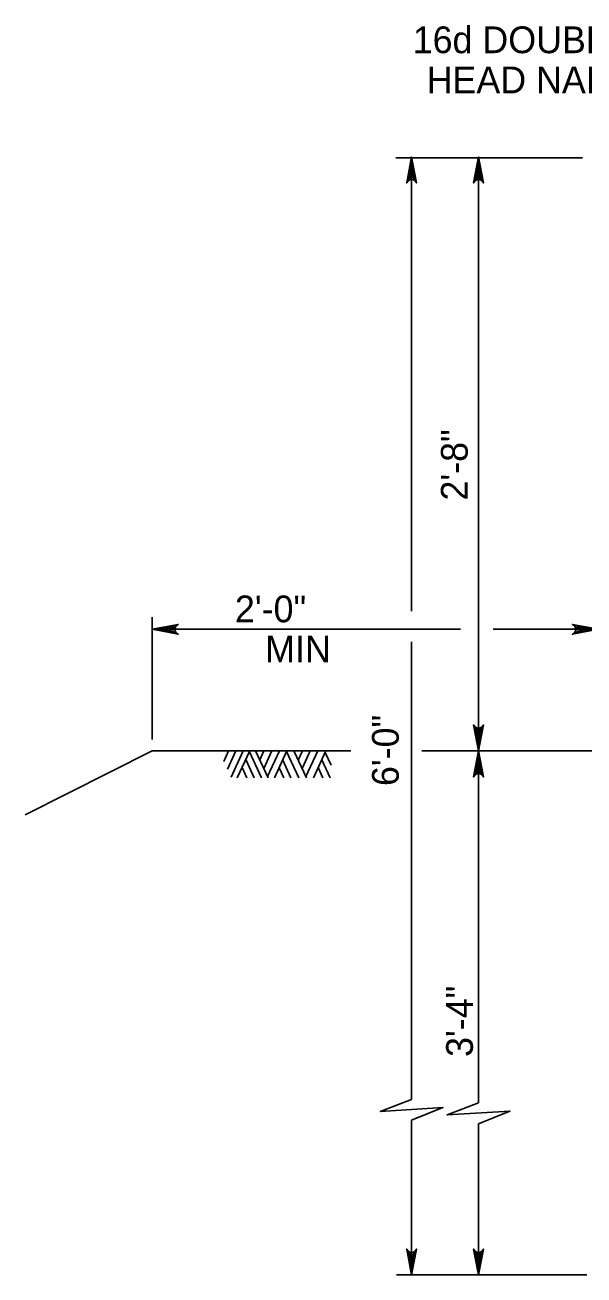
# Model space of a CAD drawing. Extents: x 632007860 to 635435983, y 295418622 to 297794622.
# Drawn here: x 632152920 to 632216560, y 295546015 to 295688468 of the extents above; entities that cross this region are included whole.
import ezdxf

# ---------------------------------------------------------------- set-up
doc = ezdxf.new("R2010")
doc.units = 0
for name, color, linetype in [('S-DETL-DIMS', 7, 'Continuous'), ('S-DETL-T120', 7, 'Continuous'), ('S-GRND-MAJR', 7, 'Continuous')]:
    doc.layers.add(name, color=color, linetype=linetype)

msp = doc.modelspace()

# ---------------------------------------------------------------- linework, layer by layer
at = {"layer": 'S-DETL-DIMS'}
for p, q in [((632216377, 295673340), (632195139, 295673340)), ((632196934, 295673437), (632196934, 295621665)), ((632204554, 295673437), (632204554, 295605741)), ((632167409, 295620992), (632167409, 295607024)), ((632167409, 295619600), (632202504, 295619600)), ((632206215, 295619600), (632218209, 295619600)), ((632196934, 295618177), (632196934, 295566028)), ((632204554, 295605741), (632204554, 295565635)), ((632196934, 295563647), (632196934, 295546015)), ((632204554, 295563253), (632204554, 295546015)), ((632216899, 295546015), (632195223, 295546015))]:
    msp.add_line(p, q, dxfattribs=at)
for points in [[(632196934, 295673437), (632197489, 295670477), (632197331, 295670706), (632197133, 295670823), (632196934, 295670857), (632196736, 295670823), (632196537, 295670706), (632196379, 295670477), (632196934, 295673437), (632196537, 295670706), (632196736, 295670823), (632196934, 295673437), (632196934, 295670857), (632197133, 295670823), (632196934, 295673437), (632197331, 295670706)], [(632204554, 295673437), (632205109, 295670477), (632204951, 295670706), (632204753, 295670823), (632204554, 295670857), (632204356, 295670823), (632204157, 295670706), (632203999, 295670477), (632204554, 295673437), (632204157, 295670706), (632204356, 295670823), (632204554, 295673437), (632204554, 295670857), (632204753, 295670823), (632204554, 295673437), (632204951, 295670706)], [(632167409, 295619600), (632170368, 295620155), (632170140, 295619997), (632170023, 295619798), (632169989, 295619600), (632170023, 295619401), (632170140, 295619203), (632170368, 295619045), (632167409, 295619600), (632170140, 295619203), (632170023, 295619401), (632167409, 295619600), (632169989, 295619600), (632170023, 295619798), (632167409, 295619600), (632170140, 295619997)], [(632218209, 295619600), (632215250, 295619045), (632215478, 295619203), (632215595, 295619401), (632215629, 295619600), (632215595, 295619798), (632215478, 295619997), (632215250, 295620155), (632218209, 295619600), (632215478, 295619997), (632215595, 295619798), (632218209, 295619600), (632215629, 295619600), (632215595, 295619401), (632218209, 295619600), (632215478, 295619203)], [(632204554, 295605741), (632203999, 295608700), (632204157, 295608472), (632204356, 295608354), (632204554, 295608320), (632204753, 295608354), (632204951, 295608472), (632205109, 295608700), (632204554, 295605741), (632204951, 295608472), (632204753, 295608354), (632204554, 295605741), (632204554, 295608320), (632204356, 295608354), (632204554, 295605741), (632204157, 295608472)], [(632204554, 295605741), (632205109, 295602781), (632204951, 295603009), (632204753, 295603127), (632204554, 295603161), (632204356, 295603127), (632204157, 295603009), (632203999, 295602781), (632204554, 295605741), (632204157, 295603009), (632204356, 295603127), (632204554, 295605741), (632204554, 295603161), (632204753, 295603127), (632204554, 295605741), (632204951, 295603009)], [(632196934, 295563647), (632200506, 295565097), (632193362, 295564665), (632196934, 295566028)], [(632204554, 295563253), (632208126, 295564703), (632200982, 295564271), (632204554, 295565635)], [(632196934, 295546015), (632196379, 295548974), (632196537, 295548746), (632196736, 295548629), (632196934, 295548595), (632197133, 295548629), (632197331, 295548746), (632197489, 295548974), (632196934, 295546015), (632197331, 295548746), (632197133, 295548629), (632196934, 295546015), (632196934, 295548595), (632196736, 295548629), (632196934, 295546015), (632196537, 295548746)], [(632204554, 295546015), (632203999, 295548974), (632204157, 295548746), (632204356, 295548629), (632204554, 295548595), (632204753, 295548629), (632204951, 295548746), (632205109, 295548974), (632204554, 295546015), (632204951, 295548746), (632204753, 295548629), (632204554, 295546015), (632204554, 295548595), (632204356, 295548629), (632204554, 295546015), (632204157, 295548746)]]:
    msp.add_lwpolyline(points, dxfattribs=at)
at = {"layer": 'S-GRND-MAJR'}
for p, q in [((632152920, 295598472), (632167409, 295605741)), ((632190017, 295605741), (632167409, 295605741)), ((632176099, 295605744), (632175546, 295604532)), ((632176910, 295605744), (632175957, 295603655)), ((632177749, 295605744), (632176376, 295602768)), ((632178512, 295605744), (632177092, 295602663)), ((632178465, 295605649), (632179848, 295602673)), ((632179161, 295605744), (632180602, 295602673)), ((632180115, 295605745), (632179648, 295604714)), ((632181011, 295605745), (632180096, 295603751)), ((632181889, 295605745), (632180535, 295602826)), ((632182738, 295605745), (632181317, 295602673)), ((632182700, 295605659), (632184083, 295602674)), ((632183539, 295605745), (632184970, 295602674)), ((632184521, 295605745), (632184035, 295604686)), ((632185389, 295605745), (632184465, 295603752)), ((632186267, 295605746), (632184904, 295602817)), ((632187183, 295605746), (632185762, 295602674)), ((632187097, 295605555), (632187774, 295604105)), ((632297494, 295605741), (632198103, 295605741)), ((632177626, 295603837), (632178160, 295602673)), ((632178055, 295604762), (632179018, 295602673)), ((632181861, 295603809), (632182376, 295602674)), ((632182261, 295604705), (632183196, 295602674)), ((632186305, 295603847), (632186840, 295602674)), ((632186715, 295604735), (632187679, 295602674))]:
    msp.add_line(p, q, dxfattribs=at)

# ---------------------------------------------------------------- texts
at = {"layer": 'S-DETL-T120'}
for s, p in [('16d DOUBLE', (632197062, 295685258)), ('HEAD NAIL', (632198646, 295680686)), ('2\'-0"', (632176819, 295620401)), ('MIN', (632180263, 295615829))]:
    msp.add_text(s, height=3048.1, dxfattribs=at).set_placement(p)
for s, p in [('2\'-8"', (632203322, 295634277)), ('6\'-0"', (632195475, 295601739)), ('3\'-4"', (632203912, 295570868))]:
    msp.add_text(s, height=3048, rotation=90, dxfattribs=at).set_placement(p)

doc.saveas('drawing.dxf')
